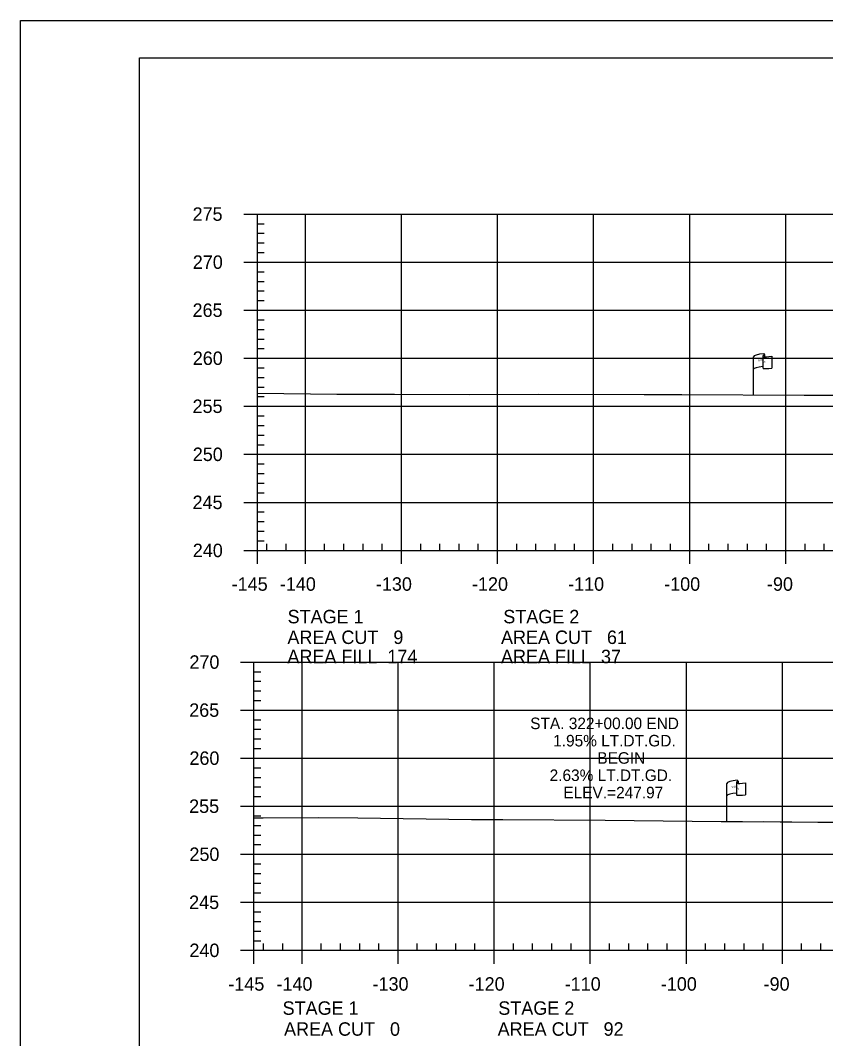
# Model space of a CAD drawing. Extents: x 1365647 to 1367999, y 387113 to 400173.
# Drawn here: x 1365723.7 to 1365807.5, y 399213.7 to 399319.7 of the extents above; entities that cross this region are included whole.
import ezdxf

# ---------------------------------------------------------------- set-up
doc = ezdxf.new("R2010")
doc.units = 0
for name, color, linetype in [('E_Existing ROW', 7, 'Continuous'), ('R_Axis', 7, 'Continuous'), ('R_Axis Annot', 7, 'Continuous'), ('R_Border', 7, 'Continuous'), ('R_Exist Surface', 7, 'Continuous'), ('R_Grid', 7, 'Continuous'), ('R_No Plot', 7, 'Continuous'), ('R_Water', 7, 'Continuous')]:
    doc.layers.add(name, color=color, linetype=linetype)

msp = doc.modelspace()

# ---------------------------------------------------------------- linework, layer by layer
at = {"layer": 'E_Existing ROW'}
for p, q in [((1365799.98, 399280.69), (1365799.98, 399284.64)), ((1365800.97, 399284.73), (1365800.97, 399284.72)), ((1365800.97, 399284.72), (1365800.97, 399283.49)), ((1365801.14, 399284.89), (1365801.14, 399284.65)), ((1365801.91, 399284.7), (1365801.91, 399283.46)), ((1365797.21, 399236.29), (1365797.21, 399240.24)), ((1365798.21, 399240.34), (1365798.21, 399240.33)), ((1365798.21, 399240.33), (1365798.21, 399239.1)), ((1365798.38, 399240.49), (1365798.38, 399240.25)), ((1365799.14, 399240.3), (1365799.14, 399239.06))]:
    msp.add_line(p, q, dxfattribs=at)
for centre, radius, start, end in [((1365801.05, 399284.73), 0.078, 88.6458, 274.2828), ((1365801.06, 399284.89), 0.0783, 263.0712, 93.9564), ((1365801.05, 399283.49), 0.0783, 180, 273.9564), ((1365798.3, 399240.49), 0.0783, 263.0712, 93.9564), ((1365798.29, 399240.34), 0.078, 88.6458, 274.2828), ((1365798.29, 399239.1), 0.0783, 180, 273.9564)]:
    msp.add_arc(centre, radius, start, end, dxfattribs=at)
for centre, major_axis, ratio, start_param, end_param in [((1365801.56, 399284.68), (-1.58, -0.04), 0.19887, 5.030368, 6.283185), ((1365802.27, 399284.8), (-1.23, -0.13), 0.052933, 0.159456, 1.268315), ((1365801.55, 399283.36), (-1.58, -0.04), 0.19887, 5.083035, 6.194897), ((1365802.27, 399283.56), (-1.23, -0.13), 0.052933, 0.159456, 1.268315), ((1365798.8, 399240.29), (-1.58, -0.04), 0.19887, 5.030368, 6.283185), ((1365799.5, 399240.4), (-1.23, -0.13), 0.052933, 0.159456, 1.268315), ((1365798.79, 399238.97), (-1.58, -0.04), 0.19887, 5.083035, 6.194897), ((1365799.5, 399239.16), (-1.23, -0.13), 0.052933, 0.159456, 1.268315)]:
    msp.add_ellipse(centre, major_axis=major_axis, ratio=ratio, start_param=start_param, end_param=end_param, dxfattribs=at)
at = {"layer": 'R_Axis'}
for p, q in [((1365746.95, 399299.5), (1365748.35, 399299.5)), ((1365748.35, 399264.5), (1365748.35, 399299.5)), ((1365748.35, 399298.5), (1365749.05, 399298.5)), ((1365748.35, 399297.5), (1365749.05, 399297.5)), ((1365748.35, 399296.5), (1365749.05, 399296.5)), ((1365748.35, 399295.5), (1365749.05, 399295.5)), ((1365746.95, 399294.5), (1365748.35, 399294.5)), ((1365748.35, 399293.5), (1365749.05, 399293.5)), ((1365748.35, 399292.5), (1365749.05, 399292.5)), ((1365748.35, 399291.5), (1365749.05, 399291.5)), ((1365748.35, 399290.5), (1365749.05, 399290.5)), ((1365746.95, 399289.5), (1365748.35, 399289.5)), ((1365748.35, 399288.5), (1365749.05, 399288.5)), ((1365748.35, 399287.5), (1365749.05, 399287.5)), ((1365748.35, 399286.5), (1365749.05, 399286.5)), ((1365748.35, 399285.5), (1365749.05, 399285.5)), ((1365746.95, 399284.5), (1365748.35, 399284.5)), ((1365748.35, 399283.5), (1365749.05, 399283.5)), ((1365748.35, 399282.5), (1365749.05, 399282.5)), ((1365748.35, 399281.5), (1365749.05, 399281.5)), ((1365748.35, 399280.5), (1365749.05, 399280.5)), ((1365746.95, 399279.5), (1365748.35, 399279.5)), ((1365748.35, 399278.5), (1365749.05, 399278.5)), ((1365748.35, 399277.5), (1365749.05, 399277.5)), ((1365748.35, 399276.5), (1365749.05, 399276.5)), ((1365748.35, 399275.5), (1365749.05, 399275.5)), ((1365746.95, 399274.5), (1365748.35, 399274.5)), ((1365748.35, 399273.5), (1365749.05, 399273.5)), ((1365748.35, 399272.5), (1365749.05, 399272.5)), ((1365748.35, 399271.5), (1365749.05, 399271.5)), ((1365748.35, 399270.5), (1365749.05, 399270.5)), ((1365746.95, 399269.5), (1365748.35, 399269.5)), ((1365748.35, 399268.5), (1365749.05, 399268.5)), ((1365748.35, 399267.5), (1365749.05, 399267.5)), ((1365748.35, 399266.5), (1365749.05, 399266.5)), ((1365748.35, 399265.5), (1365749.05, 399265.5)), ((1365748.35, 399264.5), (1365748.35, 399265.2)), ((1365749.35, 399264.5), (1365749.35, 399265.2)), ((1365751.35, 399264.5), (1365751.35, 399265.2)), ((1365755.35, 399264.5), (1365755.35, 399265.2)), ((1365757.35, 399264.5), (1365757.35, 399265.2)), ((1365759.35, 399264.5), (1365759.35, 399265.2)), ((1365761.35, 399264.5), (1365761.35, 399265.2)), ((1365765.35, 399264.5), (1365765.35, 399265.2)), ((1365767.35, 399264.5), (1365767.35, 399265.2)), ((1365769.35, 399264.5), (1365769.35, 399265.2)), ((1365771.35, 399264.5), (1365771.35, 399265.2)), ((1365775.35, 399264.5), (1365775.35, 399265.2)), ((1365777.35, 399264.5), (1365777.35, 399265.2)), ((1365779.35, 399264.5), (1365779.35, 399265.2)), ((1365781.35, 399264.5), (1365781.35, 399265.2)), ((1365785.35, 399264.5), (1365785.35, 399265.2)), ((1365787.35, 399264.5), (1365787.35, 399265.2)), ((1365789.35, 399264.5), (1365789.35, 399265.2)), ((1365791.35, 399264.5), (1365791.35, 399265.2)), ((1365795.35, 399264.5), (1365795.35, 399265.2)), ((1365797.35, 399264.5), (1365797.35, 399265.2)), ((1365799.35, 399264.5), (1365799.35, 399265.2)), ((1365801.35, 399264.5), (1365801.35, 399265.2)), ((1365805.35, 399264.5), (1365805.35, 399265.2)), ((1365807.35, 399264.5), (1365807.35, 399265.2)), ((1365746.95, 399264.5), (1365748.35, 399264.5)), ((1365748.35, 399264.5), (1366038.35, 399264.5)), ((1365748.35, 399263.1), (1365748.35, 399264.5)), ((1365753.35, 399263.1), (1365753.35, 399264.5)), ((1365763.35, 399263.1), (1365763.35, 399264.5)), ((1365773.35, 399263.1), (1365773.35, 399264.5)), ((1365783.35, 399263.1), (1365783.35, 399264.5)), ((1365793.35, 399263.1), (1365793.35, 399264.5)), ((1365803.35, 399263.1), (1365803.35, 399264.5)), ((1365746.6, 399252.88), (1365748, 399252.88)), ((1365748, 399222.88), (1365748, 399252.88)), ((1365748, 399251.88), (1365748.7, 399251.88)), ((1365748, 399250.88), (1365748.7, 399250.88)), ((1365748, 399249.88), (1365748.7, 399249.88)), ((1365748, 399248.88), (1365748.7, 399248.88)), ((1365746.6, 399247.88), (1365748, 399247.88)), ((1365748, 399246.88), (1365748.7, 399246.88)), ((1365748, 399245.88), (1365748.7, 399245.88)), ((1365748, 399244.88), (1365748.7, 399244.88)), ((1365748, 399243.88), (1365748.7, 399243.88)), ((1365746.6, 399242.88), (1365748, 399242.88)), ((1365748, 399241.88), (1365748.7, 399241.88)), ((1365748, 399240.88), (1365748.7, 399240.88)), ((1365748, 399239.88), (1365748.7, 399239.88)), ((1365748, 399238.88), (1365748.7, 399238.88)), ((1365746.6, 399237.88), (1365748, 399237.88)), ((1365748, 399236.88), (1365748.7, 399236.88)), ((1365748, 399235.88), (1365748.7, 399235.88)), ((1365748, 399234.88), (1365748.7, 399234.88)), ((1365748, 399233.88), (1365748.7, 399233.88)), ((1365746.6, 399232.88), (1365748, 399232.88)), ((1365748, 399231.88), (1365748.7, 399231.88)), ((1365748, 399230.88), (1365748.7, 399230.88)), ((1365748, 399229.88), (1365748.7, 399229.88)), ((1365748, 399228.88), (1365748.7, 399228.88)), ((1365746.6, 399227.88), (1365748, 399227.88)), ((1365748, 399226.88), (1365748.7, 399226.88)), ((1365748, 399225.88), (1365748.7, 399225.88)), ((1365748, 399224.88), (1365748.7, 399224.88)), ((1365748, 399223.88), (1365748.7, 399223.88)), ((1365748, 399222.88), (1365748, 399223.58)), ((1365749, 399222.88), (1365749, 399223.58)), ((1365751, 399222.88), (1365751, 399223.58)), ((1365755, 399222.88), (1365755, 399223.58)), ((1365757, 399222.88), (1365757, 399223.58)), ((1365759, 399222.88), (1365759, 399223.58)), ((1365761, 399222.88), (1365761, 399223.58)), ((1365765, 399222.88), (1365765, 399223.58)), ((1365767, 399222.88), (1365767, 399223.58)), ((1365769, 399222.88), (1365769, 399223.58)), ((1365771, 399222.88), (1365771, 399223.58)), ((1365775, 399222.88), (1365775, 399223.58)), ((1365777, 399222.88), (1365777, 399223.58)), ((1365779, 399222.88), (1365779, 399223.58)), ((1365781, 399222.88), (1365781, 399223.58)), ((1365785, 399222.88), (1365785, 399223.58)), ((1365787, 399222.88), (1365787, 399223.58)), ((1365789, 399222.88), (1365789, 399223.58)), ((1365791, 399222.88), (1365791, 399223.58)), ((1365795, 399222.88), (1365795, 399223.58)), ((1365797, 399222.88), (1365797, 399223.58)), ((1365799, 399222.88), (1365799, 399223.58)), ((1365801, 399222.88), (1365801, 399223.58)), ((1365805, 399222.88), (1365805, 399223.58)), ((1365807, 399222.88), (1365807, 399223.58)), ((1365746.6, 399222.88), (1365748, 399222.88)), ((1365748, 399222.88), (1366038, 399222.88)), ((1365748, 399221.48), (1365748, 399222.88)), ((1365753, 399221.48), (1365753, 399222.88)), ((1365763, 399221.48), (1365763, 399222.88)), ((1365773, 399221.48), (1365773, 399222.88)), ((1365783, 399221.48), (1365783, 399222.88)), ((1365793, 399221.48), (1365793, 399222.88)), ((1365803, 399221.48), (1365803, 399222.88))]:
    msp.add_line(p, q, dxfattribs=at)
at = {"layer": 'R_Border'}
for p, q in [((1365736.09, 399315.77), (1366052.27, 399315.77)), ((1365736.09, 399110.31), (1365736.09, 399315.77))]:
    msp.add_line(p, q, dxfattribs=at)
at = {"layer": 'R_Exist Surface'}
for points in [[(1365748.35, 399280.88), (1365756.61, 399280.77), (1365762.62, 399280.76), (1365770.42, 399280.74), (1365777.66, 399280.75), (1365788.61, 399280.72), (1365792.53, 399280.72), (1365805.27, 399280.67), (1365806.33, 399280.67), (1365809.36, 399280.66)], [(1365748, 399236.67), (1365748.94, 399236.67), (1365754.71, 399236.7), (1365758.82, 399236.66), (1365770.63, 399236.49), (1365773.9, 399236.49), (1365784.56, 399236.42), (1365796.63, 399236.3), (1365798.86, 399236.29), (1365806.69, 399236.21), (1365811.82, 399236.21)]]:
    msp.add_lwpolyline(points, dxfattribs=at)
at = {"layer": 'R_Grid'}
for p, q in [((1365748.35, 399299.5), (1366038.35, 399299.5)), ((1365748.35, 399264.5), (1365748.35, 399299.5)), ((1365753.35, 399264.5), (1365753.35, 399299.5)), ((1365763.35, 399264.5), (1365763.35, 399299.5)), ((1365773.35, 399264.5), (1365773.35, 399299.5)), ((1365783.35, 399264.5), (1365783.35, 399299.5)), ((1365793.35, 399264.5), (1365793.35, 399299.5)), ((1365803.35, 399264.5), (1365803.35, 399299.5)), ((1365748.35, 399294.5), (1366038.35, 399294.5)), ((1365748.35, 399289.5), (1366038.35, 399289.5)), ((1365748.35, 399284.5), (1366038.35, 399284.5)), ((1365748.35, 399279.5), (1366038.35, 399279.5)), ((1365748.35, 399274.5), (1366038.35, 399274.5)), ((1365748.35, 399269.5), (1366038.35, 399269.5)), ((1365748.35, 399264.5), (1366038.35, 399264.5)), ((1365748, 399252.88), (1366038, 399252.88)), ((1365748, 399222.88), (1365748, 399252.88)), ((1365753, 399222.88), (1365753, 399252.88)), ((1365763, 399222.88), (1365763, 399252.88)), ((1365773, 399222.88), (1365773, 399252.88)), ((1365783, 399222.88), (1365783, 399252.88)), ((1365793, 399222.88), (1365793, 399252.88)), ((1365803, 399222.88), (1365803, 399252.88)), ((1365748, 399247.88), (1366038, 399247.88)), ((1365748, 399242.88), (1366038, 399242.88)), ((1365748, 399237.88), (1366038, 399237.88)), ((1365748, 399232.88), (1366038, 399232.88)), ((1365748, 399227.88), (1366038, 399227.88)), ((1365748, 399222.88), (1366038, 399222.88))]:
    msp.add_line(p, q, dxfattribs=at)
at = {"layer": 'R_No Plot'}
for p, q in [((1365723.69, 399319.66), (1366057.03, 399319.66)), ((1365838.53, 399235.73), (1365801.01, 399236.26))]:
    msp.add_line(p, q, dxfattribs=at)
msp.add_lwpolyline([(1365723.69, 399319.66), (1366057.03, 399319.66), (1366057.03, 399106.32), (1365723.69, 399106.32)], close=True, dxfattribs=at)

# ---------------------------------------------------------------- texts
at = {"layer": 'E_Existing ROW'}
for s, height, rotation, p in [('R ', 0.2, 9.9884, (1365800.5, 399284.14)), (' O', 0.2, 9.9884, (1365800.64, 399284.19)), ('W', 0.2, 351.1788, (1365800.97, 399284.02)), ('DWB 11-9-07', 0.001, 90, (1365801.14, 399284.65)), ('DWB 11-9-07', 0.001, 5.0717, (1365801.9, 399283.46)), ('DWB 11-9-07', 0.001, 90, (1365799.98, 399280.69)), ('R ', 0.2, 9.9884, (1365797.73, 399239.75)), (' O', 0.2, 9.9884, (1365797.88, 399239.79)), ('W', 0.2, 351.1788, (1365798.21, 399239.62)), ('DWB 11-9-07', 0.001, 90, (1365798.38, 399240.25)), ('DWB 11-9-07', 0.001, 5.0717, (1365799.13, 399239.06)), ('DWB 11-9-07', 0.001, 90, (1365797.21, 399236.29))]:
    msp.add_text(s, height=height, rotation=rotation, dxfattribs=at).set_placement(p)
at = {"layer": 'R_Axis Annot'}
for s, p in [('275', (1365741.61, 399298.8)), ('270', (1365741.63, 399293.8)), ('265', (1365741.61, 399288.8)), ('260', (1365741.63, 399283.8)), ('255', (1365741.61, 399278.8)), ('250', (1365741.63, 399273.8)), ('245', (1365741.61, 399268.8)), ('240', (1365741.63, 399263.8)), ('-145', (1365745.68, 399260.3)), ('-140', (1365750.69, 399260.3)), ('-130', (1365760.69, 399260.3)), ('-120', (1365770.69, 399260.3)), ('-110', (1365780.69, 399260.3)), ('-100', (1365790.69, 399260.3)), ('-90', (1365801.39, 399260.3)), ('STAGE 1', (1365751.5, 399256.91)), ('STAGE 2', (1365773.95, 399256.91)), ('AREA CUT   9', (1365751.48, 399254.76)), ('AREA CUT   61', (1365773.71, 399254.76)), ('270', (1365741.28, 399252.18)), ('AREA FILL  174', (1365751.48, 399252.76)), ('AREA FILL  37', (1365773.71, 399252.76)), ('265', (1365741.26, 399247.18)), ('260', (1365741.28, 399242.18)), ('255', (1365741.25, 399237.18)), ('250', (1365741.28, 399232.18)), ('245', (1365741.25, 399227.18)), ('240', (1365741.28, 399222.18)), ('-145', (1365745.33, 399218.68)), ('-140', (1365750.34, 399218.68)), ('-130', (1365760.34, 399218.68)), ('-120', (1365770.34, 399218.68)), ('-110', (1365780.34, 399218.68)), ('-100', (1365790.34, 399218.68)), ('-90', (1365801.04, 399218.68)), ('STAGE 1', (1365750.98, 399216.17)), ('STAGE 2', (1365773.43, 399216.17)), ('AREA CUT   0', (1365751.13, 399213.99)), ('AREA CUT   92', (1365773.36, 399213.99))]:
    msp.add_text(s, height=1.4, dxfattribs=at).set_placement(p)
at = {"layer": 'R_Water'}
for s, p in [('STA. 322+00.00 END', (1365776.75, 399245.9)), ('1.95% LT.DT.GD.', (1365779.14, 399244.1)), ('BEGIN', (1365783.73, 399242.3)), ('2.63% LT.DT.GD.', (1365778.77, 399240.5)), ('ELEV.=247.97', (1365780.2, 399238.7))]:
    msp.add_text(s, height=1.2, dxfattribs=at).set_placement(p)

doc.saveas('drawing.dxf')
